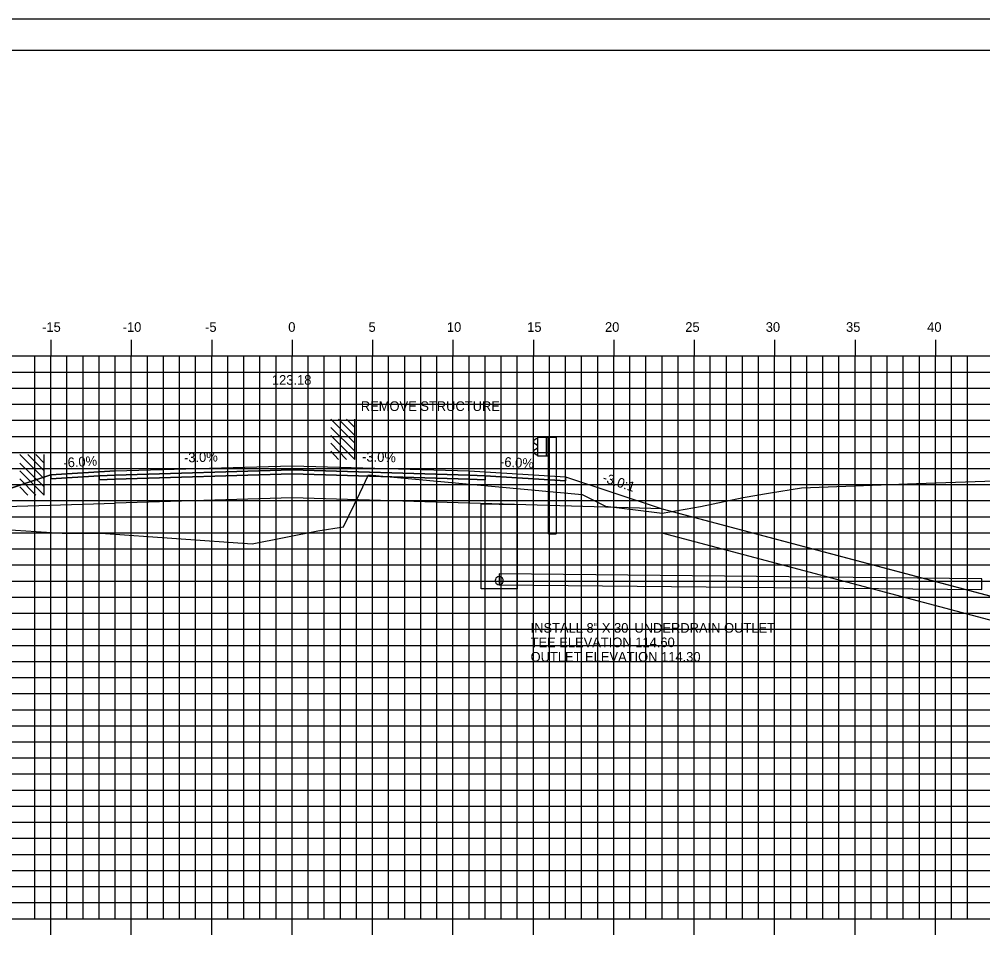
# Model space of a CAD drawing. Extents: x 850598 to 870284, y 366541 to 366651.
# Drawn here: x 855069.1 to 855129, y 366594 to 366651.2 of the extents above; entities that cross this region are included whole.
import ezdxf

# ---------------------------------------------------------------- set-up
doc = ezdxf.new("R2010")
doc.units = 0
for name, color, linetype in [('ANNOTATION', 7, 'Continuous'), ('BORDER', 7, 'Continuous'), ('D_Drainage_Culvert', 7, 'Continuous'), ('D_Drainage_RipRap', 7, 'Continuous'), ('D_Drainage_Underdrain', 7, 'Continuous'), ('D_Drainage_Underdrain_06in', 7, 'Continuous'), ('D_Guardrail_Beam_Rt', 7, 'Continuous'), ('D_Roadway_Centerline', 7, 'Continuous'), ('D_Roadway_Centerline_Text', 7, 'Continuous'), ('D_Roadway_Edge_Shoulder', 7, 'Continuous'), ('D_Roadway_Edge_TW', 7, 'Continuous'), ('D_Roadway_Pavement', 7, 'Continuous'), ('D_Roadway_SlopeLines', 7, 'Continuous'), ('D_Roadway_SubGrade', 7, 'Continuous'), ('H_V ANNOTATION', 7, 'Continuous'), ('MAJOR', 7, 'Continuous'), ('MINOR', 7, 'Continuous'), ('PLOT BOUNDARY', 7, 'Continuous'), ('S_Buildings_Ruins', 7, 'Continuous'), ('S_Roadway_Centerline', 7, 'Continuous')]:
    doc.layers.add(name, color=color, linetype=linetype)

msp = doc.modelspace()

# ---------------------------------------------------------------- linework, layer by layer
at = {"layer": 'BORDER'}
msp.add_line((855201.028, 366649.225), (855041.028, 366649.225), dxfattribs=at)
at = {"layer": 'D_Drainage_Culvert'}
msp.add_line((855098.903, 366616), (855128.903, 366615.7), dxfattribs=at)
msp.add_lwpolyline([(855098.903, 366616), (855128.903, 366615.7), (855128.909, 366616.366), (855098.909, 366616.666)], close=True, dxfattribs=at)
at = {"layer": 'D_Drainage_RipRap'}
msp.add_lwpolyline([(855156.07, 366608.225), (855168.814, 366604.843), (855178.676, 366602.225), (855175.676, 366599.225), (855172.676, 366599.225), (855169.676, 366601.393), (855156.932, 366604.775), (855156.07, 366606.725), (855109.028, 366619.211), (855109.028, 366620.711)], close=True, dxfattribs=at)
at = {"layer": 'D_Drainage_Underdrain'}
msp.add_lwpolyline([(855100.028, 366620.989), (855100.028, 366615.75), (855097.778, 366615.75), (855097.778, 366621.034)], close=True, dxfattribs=at)
at = {"layer": 'D_Drainage_Underdrain_06in'}
msp.add_lwpolyline([(855098.903, 366616.5), (855098.826, 366616.487), (855098.756, 366616.452), (855098.701, 366616.396), (855098.665, 366616.327), (855098.653, 366616.25), (855098.665, 366616.172), (855098.701, 366616.103), (855098.756, 366616.047), (855098.826, 366616.012), (855098.903, 366616), (855098.98, 366616.012), (855099.05, 366616.047), (855099.105, 366616.103), (855099.141, 366616.172), (855099.153, 366616.25), (855099.141, 366616.327), (855099.105, 366616.396), (855099.05, 366616.452), (855098.98, 366616.487)], close=True, dxfattribs=at)
at = {"layer": 'D_Guardrail_Beam_Rt'}
for p, q in [((855101.209, 366625.07), (855101.065, 366624.97)), ((855101.299, 366625.09), (855101.225, 366625.077)), ((855101.299, 366625.165), (855101.986, 366625.165)), ((855101.299, 366623.998), (855101.299, 366625.165)), ((855101.819, 366625.165), (855101.819, 366623.998)), ((855101.924, 366625.165), (855101.924, 366623.998)), ((855101.986, 366625.165), (855102.457, 366625.165)), ((855101.986, 366625.165), (855101.986, 366623.998)), ((855102.457, 366625.165), (855102.457, 366619.165)), ((855101.065, 366624.827), (855101.261, 366624.691)), ((855101.261, 366624.471), (855101.065, 366624.335)), ((855101.294, 366624.627), (855101.294, 366624.536)), ((855101.065, 366624.192), (855101.209, 366624.092)), ((855101.225, 366624.085), (855101.299, 366624.072)), ((855101.986, 366623.998), (855101.299, 366623.998)), ((855101.965, 366619.165), (855101.965, 366623.998)), ((855101.965, 366619.165), (855102.457, 366619.165))]:
    msp.add_line(p, q, dxfattribs=at)
for centre, major_axis, start_param, end_param in [((855101.233, 366625.036), (-0.0417, 0), 4.886922, 5.323254), ((855101.116, 366624.899), (-0.0877, 0), 5.323254, 7.243116), ((855101.215, 366624.627), (0.0789, 0), 0, 0.959931), ((855101.215, 366624.536), (0.0789, 0), 5.323254, 6.283185), ((855101.116, 366624.264), (-0.0877, 0), 5.323254, 7.243116), ((855101.233, 366624.126), (-0.0417, 0), 0.959931, 1.396263)]:
    msp.add_ellipse(centre, major_axis=major_axis, ratio=0.995501, start_param=start_param, end_param=end_param, dxfattribs=at)
at = {"layer": 'D_Roadway_Centerline'}
msp.add_lwpolyline([(855059.193, 366620.017), (855059.651, 366619.962), (855060.11, 366619.857), (855060.569, 366619.703), (855061.028, 366619.498), (855064.83, 366620.765), (855071.028, 366622.831), (855075.028, 366623.071), (855086.028, 366623.401), (855097.028, 366623.071), (855101.028, 366622.831), (855103.028, 366622.711), (855109.028, 366620.711), (855156.07, 366608.225), (855168.814, 366604.843), (855178.676, 366602.225), (855182.676, 366602.225)], dxfattribs=at)
at = {"layer": 'D_Roadway_Edge_Shoulder'}
for points in [[(855075.028, 366623.071), (855071.028, 366622.831), (855071.028, 366622.581), (855074.028, 366622.761), (855075.028, 366622.821)], [(855097.028, 366623.071), (855101.028, 366622.831), (855101.028, 366622.831), (855103.028, 366622.711), (855103.028, 366622.461), (855098.028, 366622.761), (855097.028, 366622.821)]]:
    msp.add_lwpolyline(points, close=True, dxfattribs=at)
at = {"layer": 'D_Roadway_Edge_TW'}
msp.add_lwpolyline([(855075.028, 366622.821), (855075.028, 366623.071), (855086.028, 366623.401), (855097.028, 366623.071), (855097.028, 366622.821), (855086.028, 366623.151)], close=True, dxfattribs=at)
at = {"layer": 'D_Roadway_Pavement'}
for points in [[(855075.028, 366622.821), (855074.028, 366622.761), (855074.028, 366622.511), (855075.028, 366622.571)], [(855075.028, 366622.571), (855075.028, 366622.821), (855086.028, 366623.151), (855097.028, 366622.821), (855097.028, 366622.571), (855086.028, 366622.901)], [(855097.028, 366622.821), (855098.028, 366622.761), (855098.028, 366622.511), (855097.028, 366622.571)]]:
    msp.add_lwpolyline(points, close=True, dxfattribs=at)
at = {"layer": 'D_Roadway_SlopeLines'}
for points in [[(855075.028, 366623.071), (855071.028, 366622.831), (855061.028, 366619.498)], [(855109.028, 366620.711), (855178.676, 366602.225), (855178.676, 366602.225)]]:
    msp.add_lwpolyline(points, dxfattribs=at)
at = {"layer": 'D_Roadway_SubGrade'}
for points in [[(855075.028, 366622.571), (855074.028, 366622.511), (855074.028, 366622.761), (855071.028, 366622.581), (855071.028, 366622.831), (855064.83, 366620.765), (855075.028, 366621.071)], [(855075.028, 366621.071), (855075.028, 366622.571), (855086.028, 366622.901), (855097.028, 366622.571), (855097.028, 366621.071), (855086.028, 366621.401)], [(855097.028, 366622.571), (855098.028, 366622.511), (855098.028, 366622.761), (855103.028, 366622.461), (855103.028, 366622.711), (855109.028, 366620.711), (855097.028, 366621.071)]]:
    msp.add_lwpolyline(points, close=True, dxfattribs=at)
at = {"layer": 'MAJOR'}
for p, q in [((855071.028, 366631.227), (855071.028, 366630.225)), ((855071.028, 366631.227), (855071.028, 366630.225)), ((855076.028, 366631.227), (855076.028, 366630.225)), ((855076.028, 366631.227), (855076.028, 366630.225)), ((855081.028, 366631.227), (855081.028, 366630.225)), ((855081.028, 366631.227), (855081.028, 366630.225)), ((855086.028, 366631.227), (855086.028, 366630.225)), ((855086.028, 366631.227), (855086.028, 366630.225)), ((855091.028, 366631.227), (855091.028, 366630.225)), ((855091.028, 366631.227), (855091.028, 366630.225)), ((855096.028, 366631.227), (855096.028, 366630.225)), ((855096.028, 366631.227), (855096.028, 366630.225)), ((855101.028, 366631.227), (855101.028, 366630.225)), ((855101.028, 366631.227), (855101.028, 366630.225)), ((855106.028, 366631.227), (855106.028, 366630.225)), ((855106.028, 366631.227), (855106.028, 366630.225)), ((855111.028, 366631.227), (855111.028, 366630.225)), ((855111.028, 366631.227), (855111.028, 366630.225)), ((855116.028, 366631.227), (855116.028, 366630.225)), ((855116.028, 366631.227), (855116.028, 366630.225)), ((855121.028, 366631.227), (855121.028, 366630.225)), ((855121.028, 366631.227), (855121.028, 366630.225)), ((855126.028, 366631.227), (855126.028, 366630.225)), ((855126.028, 366631.227), (855126.028, 366630.225)), ((855046.028, 366630.225), (855186.028, 366630.225)), ((855046.028, 366630.225), (855186.028, 366630.225)), ((855046.028, 366630.225), (855186.028, 366630.225)), ((855046.028, 366630.225), (855186.028, 366630.225)), ((855071.028, 366595.225), (855071.028, 366630.225)), ((855071.028, 366595.225), (855071.028, 366630.225)), ((855076.028, 366595.225), (855076.028, 366630.225)), ((855076.028, 366595.225), (855076.028, 366630.225)), ((855081.028, 366595.225), (855081.028, 366630.225)), ((855081.028, 366595.225), (855081.028, 366630.225)), ((855086.028, 366595.225), (855086.028, 366630.225)), ((855086.028, 366595.225), (855086.028, 366630.225)), ((855091.028, 366595.225), (855091.028, 366630.225)), ((855091.028, 366595.225), (855091.028, 366630.225)), ((855096.028, 366595.225), (855096.028, 366630.225)), ((855096.028, 366595.225), (855096.028, 366630.225)), ((855101.028, 366595.225), (855101.028, 366630.225)), ((855101.028, 366595.225), (855101.028, 366630.225)), ((855106.028, 366595.225), (855106.028, 366630.225)), ((855106.028, 366595.225), (855106.028, 366630.225)), ((855111.028, 366595.225), (855111.028, 366630.225)), ((855111.028, 366595.225), (855111.028, 366630.225)), ((855116.028, 366595.225), (855116.028, 366630.225)), ((855116.028, 366595.225), (855116.028, 366630.225)), ((855121.028, 366595.225), (855121.028, 366630.225)), ((855121.028, 366595.225), (855121.028, 366630.225)), ((855126.028, 366595.225), (855126.028, 366630.225)), ((855126.028, 366595.225), (855126.028, 366630.225)), ((855046.028, 366625.225), (855186.028, 366625.225)), ((855046.028, 366625.225), (855186.028, 366625.225)), ((855046.028, 366620.225), (855186.028, 366620.225)), ((855046.028, 366620.225), (855186.028, 366620.225)), ((855046.028, 366615.225), (855186.028, 366615.225)), ((855046.028, 366615.225), (855186.028, 366615.225)), ((855046.028, 366610.225), (855186.028, 366610.225)), ((855046.028, 366610.225), (855186.028, 366610.225)), ((855046.028, 366605.225), (855186.028, 366605.225)), ((855046.028, 366605.225), (855186.028, 366605.225)), ((855046.028, 366600.225), (855186.028, 366600.225)), ((855046.028, 366600.225), (855186.028, 366600.225)), ((855046.028, 366595.225), (855186.028, 366595.225)), ((855046.028, 366595.225), (855186.028, 366595.225)), ((855046.028, 366595.225), (855186.028, 366595.225)), ((855046.028, 366595.225), (855186.028, 366595.225)), ((855071.028, 366594.223), (855071.028, 366595.225)), ((855071.028, 366594.223), (855071.028, 366595.225)), ((855076.028, 366594.223), (855076.028, 366595.225)), ((855076.028, 366594.223), (855076.028, 366595.225)), ((855081.028, 366594.223), (855081.028, 366595.225)), ((855081.028, 366594.223), (855081.028, 366595.225)), ((855086.028, 366594.223), (855086.028, 366595.225)), ((855086.028, 366594.223), (855086.028, 366595.225)), ((855091.028, 366594.223), (855091.028, 366595.225)), ((855091.028, 366594.223), (855091.028, 366595.225)), ((855096.028, 366594.223), (855096.028, 366595.225)), ((855096.028, 366594.223), (855096.028, 366595.225)), ((855101.028, 366594.223), (855101.028, 366595.225)), ((855101.028, 366594.223), (855101.028, 366595.225)), ((855106.028, 366594.223), (855106.028, 366595.225)), ((855106.028, 366594.223), (855106.028, 366595.225)), ((855111.028, 366594.223), (855111.028, 366595.225)), ((855111.028, 366594.223), (855111.028, 366595.225)), ((855116.028, 366594.223), (855116.028, 366595.225)), ((855116.028, 366594.223), (855116.028, 366595.225)), ((855121.028, 366594.223), (855121.028, 366595.225)), ((855121.028, 366594.223), (855121.028, 366595.225)), ((855126.028, 366594.223), (855126.028, 366595.225)), ((855126.028, 366594.223), (855126.028, 366595.225))]:
    msp.add_line(p, q, dxfattribs=at)
at = {"layer": 'MINOR'}
for p, q in [((855070.028, 366595.225), (855070.028, 366630.225)), ((855070.028, 366595.225), (855070.028, 366630.225)), ((855072.028, 366595.225), (855072.028, 366630.225)), ((855072.028, 366595.225), (855072.028, 366630.225)), ((855073.028, 366595.225), (855073.028, 366630.225)), ((855073.028, 366595.225), (855073.028, 366630.225)), ((855074.028, 366595.225), (855074.028, 366630.225)), ((855074.028, 366595.225), (855074.028, 366630.225)), ((855075.028, 366595.225), (855075.028, 366630.225)), ((855075.028, 366595.225), (855075.028, 366630.225)), ((855077.028, 366595.225), (855077.028, 366630.225)), ((855077.028, 366595.225), (855077.028, 366630.225)), ((855078.028, 366595.225), (855078.028, 366630.225)), ((855078.028, 366595.225), (855078.028, 366630.225)), ((855079.028, 366595.225), (855079.028, 366630.225)), ((855079.028, 366595.225), (855079.028, 366630.225)), ((855080.028, 366595.225), (855080.028, 366630.225)), ((855080.028, 366595.225), (855080.028, 366630.225)), ((855082.028, 366595.225), (855082.028, 366630.225)), ((855082.028, 366595.225), (855082.028, 366630.225)), ((855083.028, 366595.225), (855083.028, 366630.225)), ((855083.028, 366595.225), (855083.028, 366630.225)), ((855084.028, 366595.225), (855084.028, 366630.225)), ((855084.028, 366595.225), (855084.028, 366630.225)), ((855085.028, 366595.225), (855085.028, 366630.225)), ((855085.028, 366595.225), (855085.028, 366630.225)), ((855087.028, 366595.225), (855087.028, 366630.225)), ((855087.028, 366595.225), (855087.028, 366630.225)), ((855088.028, 366595.225), (855088.028, 366630.225)), ((855088.028, 366595.225), (855088.028, 366630.225)), ((855089.028, 366595.225), (855089.028, 366630.225)), ((855089.028, 366595.225), (855089.028, 366630.225)), ((855090.028, 366595.225), (855090.028, 366630.225)), ((855090.028, 366595.225), (855090.028, 366630.225)), ((855092.028, 366595.225), (855092.028, 366630.225)), ((855092.028, 366595.225), (855092.028, 366630.225)), ((855093.028, 366595.225), (855093.028, 366630.225)), ((855093.028, 366595.225), (855093.028, 366630.225)), ((855094.028, 366595.225), (855094.028, 366630.225)), ((855094.028, 366595.225), (855094.028, 366630.225)), ((855095.028, 366595.225), (855095.028, 366630.225)), ((855095.028, 366595.225), (855095.028, 366630.225)), ((855097.028, 366595.225), (855097.028, 366630.225)), ((855097.028, 366595.225), (855097.028, 366630.225)), ((855098.028, 366595.225), (855098.028, 366630.225)), ((855098.028, 366595.225), (855098.028, 366630.225)), ((855099.028, 366595.225), (855099.028, 366630.225)), ((855099.028, 366595.225), (855099.028, 366630.225)), ((855100.028, 366595.225), (855100.028, 366630.225)), ((855100.028, 366595.225), (855100.028, 366630.225)), ((855102.028, 366595.225), (855102.028, 366630.225)), ((855102.028, 366595.225), (855102.028, 366630.225)), ((855103.028, 366595.225), (855103.028, 366630.225)), ((855103.028, 366595.225), (855103.028, 366630.225)), ((855104.028, 366595.225), (855104.028, 366630.225)), ((855104.028, 366595.225), (855104.028, 366630.225)), ((855105.028, 366595.225), (855105.028, 366630.225)), ((855105.028, 366595.225), (855105.028, 366630.225)), ((855107.028, 366595.225), (855107.028, 366630.225)), ((855107.028, 366595.225), (855107.028, 366630.225)), ((855108.028, 366595.225), (855108.028, 366630.225)), ((855108.028, 366595.225), (855108.028, 366630.225)), ((855109.028, 366595.225), (855109.028, 366630.225)), ((855109.028, 366595.225), (855109.028, 366630.225)), ((855110.028, 366595.225), (855110.028, 366630.225)), ((855110.028, 366595.225), (855110.028, 366630.225)), ((855112.028, 366595.225), (855112.028, 366630.225)), ((855112.028, 366595.225), (855112.028, 366630.225)), ((855113.028, 366595.225), (855113.028, 366630.225)), ((855113.028, 366595.225), (855113.028, 366630.225)), ((855114.028, 366595.225), (855114.028, 366630.225)), ((855114.028, 366595.225), (855114.028, 366630.225)), ((855115.028, 366595.225), (855115.028, 366630.225)), ((855115.028, 366595.225), (855115.028, 366630.225)), ((855117.028, 366595.225), (855117.028, 366630.225)), ((855117.028, 366595.225), (855117.028, 366630.225)), ((855118.028, 366595.225), (855118.028, 366630.225)), ((855118.028, 366595.225), (855118.028, 366630.225)), ((855119.028, 366595.225), (855119.028, 366630.225)), ((855119.028, 366595.225), (855119.028, 366630.225)), ((855120.028, 366595.225), (855120.028, 366630.225)), ((855120.028, 366595.225), (855120.028, 366630.225)), ((855122.028, 366595.225), (855122.028, 366630.225)), ((855122.028, 366595.225), (855122.028, 366630.225)), ((855123.028, 366595.225), (855123.028, 366630.225)), ((855123.028, 366595.225), (855123.028, 366630.225)), ((855124.028, 366595.225), (855124.028, 366630.225)), ((855124.028, 366595.225), (855124.028, 366630.225)), ((855125.028, 366595.225), (855125.028, 366630.225)), ((855125.028, 366595.225), (855125.028, 366630.225)), ((855127.028, 366595.225), (855127.028, 366630.225)), ((855127.028, 366595.225), (855127.028, 366630.225)), ((855128.028, 366595.225), (855128.028, 366630.225)), ((855128.028, 366595.225), (855128.028, 366630.225)), ((855046.028, 366629.225), (855186.028, 366629.225)), ((855046.028, 366629.225), (855186.028, 366629.225)), ((855046.028, 366628.225), (855186.028, 366628.225)), ((855046.028, 366628.225), (855186.028, 366628.225)), ((855046.028, 366627.225), (855186.028, 366627.225)), ((855046.028, 366627.225), (855186.028, 366627.225)), ((855046.028, 366626.225), (855186.028, 366626.225)), ((855046.028, 366626.225), (855186.028, 366626.225)), ((855046.028, 366624.225), (855186.028, 366624.225)), ((855046.028, 366624.225), (855186.028, 366624.225)), ((855046.028, 366623.225), (855186.028, 366623.225)), ((855046.028, 366623.225), (855186.028, 366623.225)), ((855046.028, 366622.225), (855186.028, 366622.225)), ((855046.028, 366622.225), (855186.028, 366622.225)), ((855046.028, 366621.225), (855186.028, 366621.225)), ((855046.028, 366621.225), (855186.028, 366621.225)), ((855046.028, 366619.225), (855186.028, 366619.225)), ((855046.028, 366619.225), (855186.028, 366619.225)), ((855046.028, 366618.225), (855186.028, 366618.225)), ((855046.028, 366618.225), (855186.028, 366618.225)), ((855046.028, 366617.225), (855186.028, 366617.225)), ((855046.028, 366617.225), (855186.028, 366617.225)), ((855046.028, 366616.225), (855186.028, 366616.225)), ((855046.028, 366616.225), (855186.028, 366616.225)), ((855046.028, 366614.225), (855186.028, 366614.225)), ((855046.028, 366614.225), (855186.028, 366614.225)), ((855046.028, 366613.225), (855186.028, 366613.225)), ((855046.028, 366613.225), (855186.028, 366613.225)), ((855046.028, 366612.225), (855186.028, 366612.225)), ((855046.028, 366612.225), (855186.028, 366612.225)), ((855046.028, 366611.225), (855186.028, 366611.225)), ((855046.028, 366611.225), (855186.028, 366611.225)), ((855046.028, 366609.225), (855186.028, 366609.225)), ((855046.028, 366609.225), (855186.028, 366609.225)), ((855046.028, 366608.225), (855186.028, 366608.225)), ((855046.028, 366608.225), (855186.028, 366608.225)), ((855046.028, 366607.225), (855186.028, 366607.225)), ((855046.028, 366607.225), (855186.028, 366607.225)), ((855046.028, 366606.225), (855186.028, 366606.225)), ((855046.028, 366606.225), (855186.028, 366606.225)), ((855046.028, 366604.225), (855186.028, 366604.225)), ((855046.028, 366604.225), (855186.028, 366604.225)), ((855046.028, 366603.225), (855186.028, 366603.225)), ((855046.028, 366603.225), (855186.028, 366603.225)), ((855046.028, 366602.225), (855186.028, 366602.225)), ((855046.028, 366602.225), (855186.028, 366602.225)), ((855046.028, 366601.225), (855186.028, 366601.225)), ((855046.028, 366601.225), (855186.028, 366601.225)), ((855046.028, 366599.225), (855186.028, 366599.225)), ((855046.028, 366599.225), (855186.028, 366599.225)), ((855046.028, 366598.225), (855186.028, 366598.225)), ((855046.028, 366598.225), (855186.028, 366598.225)), ((855046.028, 366597.225), (855186.028, 366597.225)), ((855046.028, 366597.225), (855186.028, 366597.225)), ((855046.028, 366596.225), (855186.028, 366596.225)), ((855046.028, 366596.225), (855186.028, 366596.225))]:
    msp.add_line(p, q, dxfattribs=at)
at = {"layer": 'PLOT BOUNDARY'}
msp.add_lwpolyline([(855032.935, 366541.166), (855202.935, 366541.166), (855202.935, 366651.166), (855032.935, 366651.166)], close=True, dxfattribs=at)
at = {"layer": 'S_Buildings_Ruins'}
for p, q in [((855089.937, 366624.795), (855088.428, 366626.304)), ((855089.937, 366625.287), (855088.92, 366626.304)), ((855089.937, 366625.78), (855089.412, 366626.304)), ((855089.937, 366623.778), (855089.937, 366626.304)), ((855089.937, 366624.303), (855088.428, 366625.78)), ((855089.937, 366623.778), (855088.428, 366625.287)), ((855089.412, 366623.778), (855088.428, 366624.795)), ((855070.61, 366622.581), (855069.101, 366624.09)), ((855070.61, 366623.073), (855069.593, 366624.09)), ((855070.61, 366623.565), (855070.086, 366624.09)), ((855070.61, 366621.564), (855070.61, 366624.09)), ((855088.92, 366623.778), (855088.428, 366624.303)), ((855070.61, 366622.089), (855069.101, 366623.565)), ((855070.61, 366621.564), (855069.101, 366623.073)), ((855070.086, 366621.564), (855069.101, 366622.581)), ((855069.593, 366621.564), (855069.101, 366622.089))]:
    msp.add_line(p, q, dxfattribs=at)
at = {"layer": 'S_Roadway_Centerline'}
msp.add_lwpolyline([(855046.028, 366621.648), (855055.664, 366621.504), (855055.982, 366621.379), (855057.549, 366621.362), (855058.529, 366620.06), (855072.037, 366619.178), (855073.675, 366619.212), (855074.143, 366619.195), (855083.555, 366618.539), (855087.618, 366619.339), (855089.214, 366619.589), (855090.236, 366621.687), (855090.768, 366622.838), (855091.893, 366622.731), (855104.066, 366621.599), (855105.506, 366620.884), (855107.55, 366620.626), (855109.047, 366620.441), (855111.422, 366620.854), (855114.073, 366621.428), (855115.655, 366621.698), (855117.692, 366622.033), (855124.844, 366622.294), (855132.749, 366622.553)], dxfattribs=at)

# ---------------------------------------------------------------- texts
at = {"layer": 'ANNOTATION'}
for s, rotation, p in [('-6.0%', 3.43363, (855071.825, 366623.281)), ('-3.0%', 1.71836, (855079.316, 366623.6)), ('-3.0%', 358.28164, (855090.376, 366623.671)), ('-6.0%', 356.56637, (855098.945, 366623.358)), ('-3.0:1', 341.56507, (855105.282, 366622.414))]:
    msp.add_text(s, height=0.6, rotation=rotation, dxfattribs=at).set_placement(p)
at = {"layer": 'D_Roadway_Centerline'}
for s, p in [('C', (855086.023, 366623.401)), ('C', (855086.023, 366623.401)), ('L', (855086.028, 366623.394)), ('L', (855086.028, 366623.394))]:
    msp.add_text(s, height=0.0146, dxfattribs=at).set_placement(p)
at = {"layer": 'D_Roadway_Centerline_Text'}
msp.add_text('123.18', height=0.6, dxfattribs=at).set_placement((855084.773, 366628.433))
at = {"layer": 'H_V ANNOTATION'}
for s, p in [('-15', (855070.485, 366631.725)), ('-10', (855075.493, 366631.725)), ('-5', (855080.618, 366631.725)), ('0', (855085.787, 366631.725)), ('5', (855090.779, 366631.725)), ('10', (855095.653, 366631.725)), ('15', (855100.645, 366631.725)), ('20', (855105.482, 366631.725)), ('25', (855110.474, 366631.725)), ('30', (855115.477, 366631.725)), ('35', (855120.468, 366631.725)), ('40', (855125.514, 366631.725)), ('REMOVE STRUCTURE', (855090.301, 366626.803)), ('INSTALL 8" X 30\' UNDERDRAIN OUTLET', (855100.856, 366613.013)), ('TEE ELEVATION 114.60', (855100.856, 366612.113)), ('OUTLET ELEVATION 114.30', (855100.856, 366611.213))]:
    msp.add_text(s, height=0.6, dxfattribs=at).set_placement(p)

doc.saveas('drawing.dxf')
